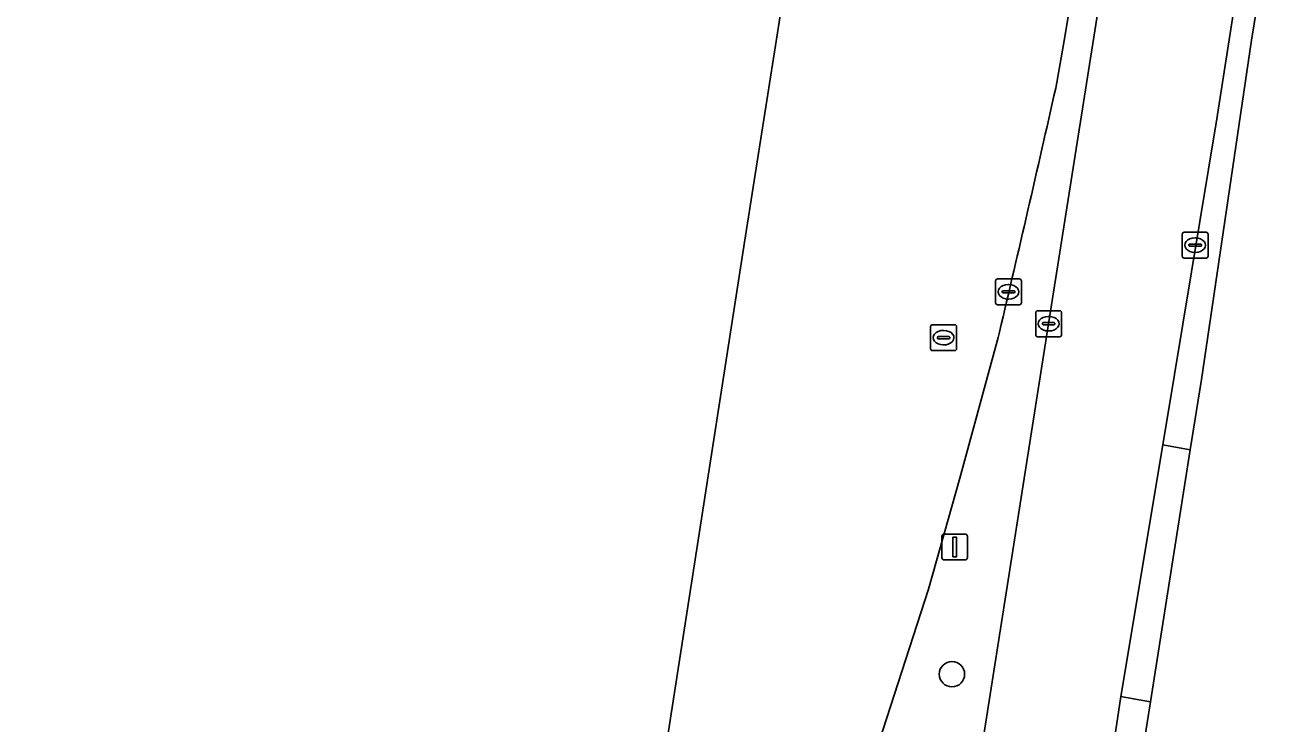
# Model space of a CAD drawing. Extents: x 161483 to 162250, y 379484 to 380833.
# Drawn here: x 161594.33 to 161643, y 380331.94 to 380358.91 of the extents above; entities that cross this region are included whole.
import ezdxf

# ---------------------------------------------------------------- set-up
doc = ezdxf.new("R2010")
doc.units = 0
for name, color, linetype in [('IMGEO_Berm_groen', 7, 'Continuous'), ('IMGEO_Boom', 7, 'Continuous'), ('IMGEO_Erf', 7, 'Continuous'), ('IMGEO_Kolk', 7, 'Continuous'), ('IMGEO_Lichtmast', 7, 'Continuous'), ('IMGEO_Rijbaan_lokaal_open', 7, 'Continuous'), ('IMGEO_Rijbaan_regionaal_gesloten', 7, 'Continuous'), ('IMGEO_Rioolput', 7, 'Continuous'), ('IMGEO_Voetpad_open', 7, 'Continuous')]:
    doc.layers.add(name, color=color, linetype=linetype)

msp = doc.modelspace()

# ---------------------------------------------------------------- linework, layer by layer
at = {"layer": 'IMGEO_Berm_groen'}
for points in [[(161629.955, 380323.075), (161630.145, 380323.811), (161631.04, 380329.383), (161633.877, 380347.381), (161635.82, 380359.67), (161635.463, 380359.729), (161634.739, 380359.849), (161634.446, 380358.159), (161634.151, 380356.469)], [(161631.978, 380347.056), (161631.954, 380346.955), (161631.93, 380346.853), (161630.451, 380341.414), (161629.239, 380337.135), (161627.03, 380330.336)]]:
    msp.add_lwpolyline(points, dxfattribs=at)
msp.add_arc((160545.667, 380602.789), 1116.006, 346.75295, 347.248925, dxfattribs=at)
at = {"layer": 'IMGEO_Boom'}
msp.add_circle((161630.141, 380333.852), 0.489, dxfattribs=at)
at = {"layer": 'IMGEO_Erf'}
msp.add_lwpolyline([(161650.485, 380395.132), (161650.417, 380395.143), (161650.352, 380394.748), (161648.132, 380395.111), (161645.281, 380377.689), (161643.693, 380367.982), (161643.298, 380368.047), (161641.71, 380358.328), (161639.778, 380345.223), (161639.349, 380342.516), (161637.808, 380332.784), (161635.369, 380317.381), (161635.308, 380316.997), (161633.936, 380308.445), (161631.258, 380291.759), (161630.498, 380287.027), (161630.411, 380286.482), (161629.564, 380286.608), (161620.762, 380287.923), (161620.152, 380288.014)], dxfattribs=at)
at = {"layer": 'IMGEO_Kolk'}
for p, q in [((161639.113, 380350.915), (161639.965, 380350.915)), ((161639.038, 380349.989), (161639.038, 380350.841)), ((161639.297, 380350.409), (161639.297, 380350.421)), ((161639.34, 380350.458), (161639.738, 380350.458)), ((161639.526, 380350.695), (161639.551, 380350.695)), ((161639.781, 380350.421), (161639.781, 380350.409)), ((161640.039, 380350.841), (161640.039, 380349.989)), ((161639.735, 380350.372), (161639.337, 380350.372)), ((161639.549, 380350.135), (161639.524, 380350.135)), ((161639.965, 380349.915), (161639.113, 380349.915)), ((161631.826, 380348.187), (161631.826, 380349.039)), ((161631.901, 380349.113), (161632.753, 380349.113)), ((161632.827, 380349.039), (161632.827, 380348.187)), ((161632.085, 380348.607), (161632.085, 380348.619)), ((161632.523, 380348.57), (161632.125, 380348.57)), ((161632.128, 380348.656), (161632.526, 380348.656)), ((161632.314, 380348.893), (161632.339, 380348.893)), ((161632.569, 380348.619), (161632.569, 380348.607)), ((161632.753, 380348.113), (161631.901, 380348.113)), ((161632.337, 380348.333), (161632.312, 380348.333)), ((161633.376, 380346.955), (161633.376, 380347.807)), ((161633.451, 380347.881), (161634.303, 380347.881)), ((161633.864, 380347.661), (161633.889, 380347.661)), ((161634.377, 380347.807), (161634.377, 380346.955)), ((161633.635, 380347.375), (161633.635, 380347.387)), ((161634.073, 380347.338), (161633.675, 380347.338)), ((161633.678, 380347.424), (161634.076, 380347.424)), ((161633.887, 380347.101), (161633.862, 380347.101)), ((161634.119, 380347.387), (161634.119, 380347.375)), ((161634.303, 380346.881), (161633.451, 380346.881))]:
    msp.add_line(p, q, dxfattribs=at)
for points in [[(161639.113, 380350.915), (161639.965, 380350.915)], [(161639.038, 380349.989), (161639.038, 380350.841)], [(161640.039, 380350.841), (161640.039, 380349.989)], [(161639.965, 380349.915), (161639.113, 380349.915)], [(161631.826, 380348.187), (161631.826, 380349.039)], [(161631.901, 380349.113), (161632.753, 380349.113)], [(161632.827, 380349.039), (161632.827, 380348.187)], [(161632.753, 380348.113), (161631.901, 380348.113)], [(161633.376, 380346.955), (161633.376, 380347.807)], [(161633.451, 380347.881), (161634.303, 380347.881)], [(161634.377, 380347.807), (161634.377, 380346.955)], [(161634.303, 380346.881), (161633.451, 380346.881)]]:
    msp.add_lwpolyline(points, dxfattribs=at)
for centre, radius, start, end in [((161639.115, 380350.839), 0.0765, 91.552, 178.448), ((161639.115, 380350.839), 0.0765, 91.552, 178.448), ((161639.963, 380350.839), 0.0765, 1.552, 88.448), ((161639.963, 380350.839), 0.0765, 1.552, 88.448), ((161639.337, 380350.418), 0.0403, 85.8775, 175.7526), ((161639.742, 380350.42), 0.0386, 1.7309, 96.639), ((161639.115, 380349.991), 0.0765, 181.552, 268.448), ((161639.115, 380349.991), 0.0765, 181.552, 268.448), ((161639.334, 380350.408), 0.0366, 178.938, 274.7102), ((161639.738, 380350.415), 0.043, 264.8664, 352.4533), ((161639.963, 380349.991), 0.0765, 271.552, 358.448), ((161639.963, 380349.991), 0.0765, 271.552, 358.448), ((161631.903, 380349.037), 0.0765, 91.552, 178.448), ((161631.903, 380349.037), 0.0765, 91.552, 178.448), ((161632.751, 380349.037), 0.0765, 1.552, 88.448), ((161632.751, 380349.037), 0.0765, 1.552, 88.448), ((161632.125, 380348.616), 0.0403, 85.8775, 175.7526), ((161632.122, 380348.606), 0.0366, 178.938, 274.7102), ((161632.526, 380348.613), 0.043, 264.8664, 352.4533), ((161632.53, 380348.618), 0.0386, 1.7309, 96.639), ((161631.903, 380348.189), 0.0765, 181.552, 268.448), ((161631.903, 380348.189), 0.0765, 181.552, 268.448), ((161632.751, 380348.189), 0.0765, 271.552, 358.448), ((161632.751, 380348.189), 0.0765, 271.552, 358.448), ((161633.453, 380347.805), 0.0765, 91.552, 178.448), ((161633.453, 380347.805), 0.0765, 91.552, 178.448), ((161634.301, 380347.805), 0.0765, 1.552, 88.448), ((161634.301, 380347.805), 0.0765, 1.552, 88.448), ((161633.675, 380347.384), 0.0403, 85.8775, 175.7526), ((161633.672, 380347.374), 0.0366, 178.938, 274.7102), ((161634.076, 380347.381), 0.043, 264.8664, 352.4533), ((161634.08, 380347.386), 0.0386, 1.7309, 96.639), ((161633.453, 380346.957), 0.0765, 181.552, 268.448), ((161633.453, 380346.957), 0.0765, 181.552, 268.448), ((161634.301, 380346.957), 0.0765, 271.552, 358.448), ((161634.301, 380346.957), 0.0765, 271.552, 358.448)]:
    msp.add_arc(centre, radius, start, end, dxfattribs=at)
for centre, major_axis, ratio, start_param, end_param in [((161639.525, 380350.415), (-0.387, 0.002), 0.722429, 4.712389, 7.853982), ((161639.55, 380350.415), (-0.39, 0.002), 0.717154, 1.570796, 4.712389), ((161632.313, 380348.613), (-0.387, 0.002), 0.722429, 4.712389, 7.853982), ((161632.338, 380348.613), (-0.39, 0.002), 0.717154, 1.570796, 4.712389), ((161633.863, 380347.381), (-0.387, 0.002), 0.722429, 4.712389, 7.853982), ((161633.888, 380347.381), (-0.39, 0.002), 0.717154, 1.570796, 4.712389)]:
    msp.add_ellipse(centre, major_axis=major_axis, ratio=ratio, start_param=start_param, end_param=end_param, dxfattribs=at)
at = {"layer": 'IMGEO_Lichtmast'}
for p, q in [((161629.851, 380339.262), (161630.641, 380339.262)), ((161630.641, 380339.262), (161629.851, 380339.262)), ((161629.751, 380338.362), (161629.751, 380339.162)), ((161629.751, 380339.162), (161629.751, 380338.362)), ((161630.741, 380339.162), (161630.741, 380338.362)), ((161630.741, 380338.362), (161630.741, 380339.162)), ((161630.641, 380338.262), (161629.851, 380338.262)), ((161629.851, 380338.262), (161630.641, 380338.262))]:
    msp.add_line(p, q, dxfattribs=at)
msp.add_lwpolyline([(161630.171, 380339.137), (161630.321, 380339.137), (161630.321, 380338.387), (161630.171, 380338.387), (161630.171, 380339.137)], dxfattribs=at)
for centre, start, end in [((161629.851, 380339.162), 90, 180), ((161629.851, 380339.162), 90, 180), ((161630.641, 380339.162), 0, 90), ((161630.641, 380339.162), 360, 90), ((161629.851, 380338.362), 180, 270), ((161629.851, 380338.362), 180, 270), ((161630.641, 380338.362), 270, 0), ((161630.641, 380338.362), 270, 0)]:
    msp.add_arc(centre, 0.1, start, end, dxfattribs=at)
at = {"layer": 'IMGEO_Rijbaan_lokaal_open'}
for points in [[(161640.378, 380355.291), (161641.46, 380362.225), (161643.156, 380372.92), (161643.576, 380375.703), (161644.625, 380382.821), (161646.006, 380391.519), (161646.561, 380395.161), (161647.932, 380403.996)], [(161640.802, 380390.895), (161635.82, 380359.67), (161633.877, 380347.381), (161631.04, 380329.383), (161630.145, 380323.811), (161628.494, 380312.714), (161628.475, 380312.492), (161628.432, 380312.252), (161628.15, 380310.674), (161627.507, 380306.638)], [(161623.014, 380302.136), (161622.534, 380299.09), (161621.495, 380293.026), (161621.3, 380291.338), (161620.762, 380287.923), (161629.564, 380286.608), (161629.638, 380287.093), (161629.643, 380287.126), (161630.367, 380291.903), (161631.656, 380300.399), (161632.254, 380304.151), (161632.859, 380307.944), (161632.961, 380308.586), (161633.615, 380312.685), (161634.343, 380317.529), (161636.667, 380332.988), (161638.284, 380342.702), (161638.736, 380345.42), (161640.378, 380355.291)]]:
    msp.add_lwpolyline(points, dxfattribs=at)
at = {"layer": 'IMGEO_Rijbaan_regionaal_gesloten'}
for points in [[(161637.543, 380449.191), (161634.415, 380428.72), (161633.798, 380424.683), (161622.126, 380350.531), (161608.302, 380261.697), (161590.693, 380150.921), (161580.241, 380085.167), (161544.184, 379852.271), (161534.038, 379811.023), (161532.835, 379804.993), (161502.416, 379652.496), (161501.181, 379627.196), (161487.608, 379545.266), (161483.049, 379509.288), (161486.219, 379508.493)], [(161637.543, 380449.191), (161634.415, 380428.72), (161633.798, 380424.683), (161622.126, 380350.531), (161608.302, 380261.697), (161590.693, 380150.921), (161580.241, 380085.167), (161544.184, 379852.271), (161534.038, 379811.023), (161532.835, 379804.993), (161502.568, 379653.26), (161515.328, 379654.714), (161525.553, 379711.44)], [(161634.151, 380356.469), (161634.446, 380358.159), (161634.739, 380359.849)], [(161634.151, 380356.469), (161634.446, 380358.159), (161634.739, 380359.849)], [(161627.03, 380330.336), (161629.239, 380337.135), (161630.451, 380341.414), (161631.93, 380346.853), (161631.954, 380346.955), (161631.978, 380347.056)], [(161627.03, 380330.336), (161629.239, 380337.135), (161630.451, 380341.414), (161631.93, 380346.853), (161631.954, 380346.955), (161631.978, 380347.056)]]:
    msp.add_lwpolyline(points, dxfattribs=at)
msp.add_arc((160545.667, 380602.789), 1116.006, 346.75295, 347.248925, dxfattribs=at)
msp.add_arc((160545.667, 380602.789), 1116.006, 346.75295, 347.248925, dxfattribs=at)
at = {"layer": 'IMGEO_Rioolput'}
for p, q in [((161629.318, 380346.417), (161629.318, 380347.269)), ((161629.393, 380347.343), (161630.245, 380347.343)), ((161629.806, 380347.123), (161629.831, 380347.123)), ((161630.319, 380347.269), (161630.319, 380346.417)), ((161629.577, 380346.837), (161629.577, 380346.849)), ((161630.015, 380346.8), (161629.617, 380346.8)), ((161629.62, 380346.886), (161630.018, 380346.886)), ((161629.829, 380346.563), (161629.804, 380346.563)), ((161630.061, 380346.849), (161630.061, 380346.837)), ((161630.245, 380346.343), (161629.393, 380346.343))]:
    msp.add_line(p, q, dxfattribs=at)
for points in [[(161629.318, 380346.417), (161629.318, 380347.269)], [(161629.393, 380347.343), (161630.245, 380347.343)], [(161630.319, 380347.269), (161630.319, 380346.417)], [(161630.245, 380346.343), (161629.393, 380346.343)]]:
    msp.add_lwpolyline(points, dxfattribs=at)
for centre, radius, start, end in [((161629.395, 380347.267), 0.0765, 91.552, 178.448), ((161629.395, 380347.267), 0.0765, 91.552, 178.448), ((161630.243, 380347.267), 0.0765, 1.552, 88.448), ((161630.243, 380347.267), 0.0765, 1.552, 88.448), ((161629.617, 380346.846), 0.0403, 85.8775, 175.7526), ((161629.614, 380346.836), 0.0366, 178.938, 274.7102), ((161630.018, 380346.843), 0.043, 264.8664, 352.4533), ((161630.022, 380346.848), 0.0386, 1.7309, 96.639), ((161629.395, 380346.419), 0.0765, 181.552, 268.448), ((161629.395, 380346.419), 0.0765, 181.552, 268.448), ((161630.243, 380346.419), 0.0765, 271.552, 358.448), ((161630.243, 380346.419), 0.0765, 271.552, 358.448)]:
    msp.add_arc(centre, radius, start, end, dxfattribs=at)
for centre, major_axis, ratio, start_param, end_param in [((161629.805, 380346.843), (-0.387, 0.002), 0.722429, 4.712389, 7.853982), ((161629.83, 380346.843), (-0.39, 0.002), 0.717154, 1.570796, 4.712389)]:
    msp.add_ellipse(centre, major_axis=major_axis, ratio=ratio, start_param=start_param, end_param=end_param, dxfattribs=at)
at = {"layer": 'IMGEO_Voetpad_open'}
msp.add_lwpolyline([(161647.932, 380403.996), (161646.561, 380395.161), (161646.006, 380391.519), (161644.625, 380382.821), (161643.576, 380375.703), (161643.156, 380372.92), (161641.46, 380362.225), (161640.378, 380355.291), (161638.736, 380345.42), (161638.284, 380342.702), (161639.349, 380342.516), (161639.778, 380345.223), (161641.71, 380358.328), (161643.298, 380368.047), (161647.801, 380395.571)], dxfattribs=at)
for points in [[(161639.349, 380342.516), (161638.284, 380342.702), (161636.667, 380332.988), (161637.159, 380332.904), (161637.808, 380332.784)], [(161637.808, 380332.784), (161637.159, 380332.904), (161636.667, 380332.988), (161634.343, 380317.529), (161634.837, 380317.455), (161635.369, 380317.381)]]:
    msp.add_lwpolyline(points, close=True, dxfattribs=at)

doc.saveas('drawing.dxf')
